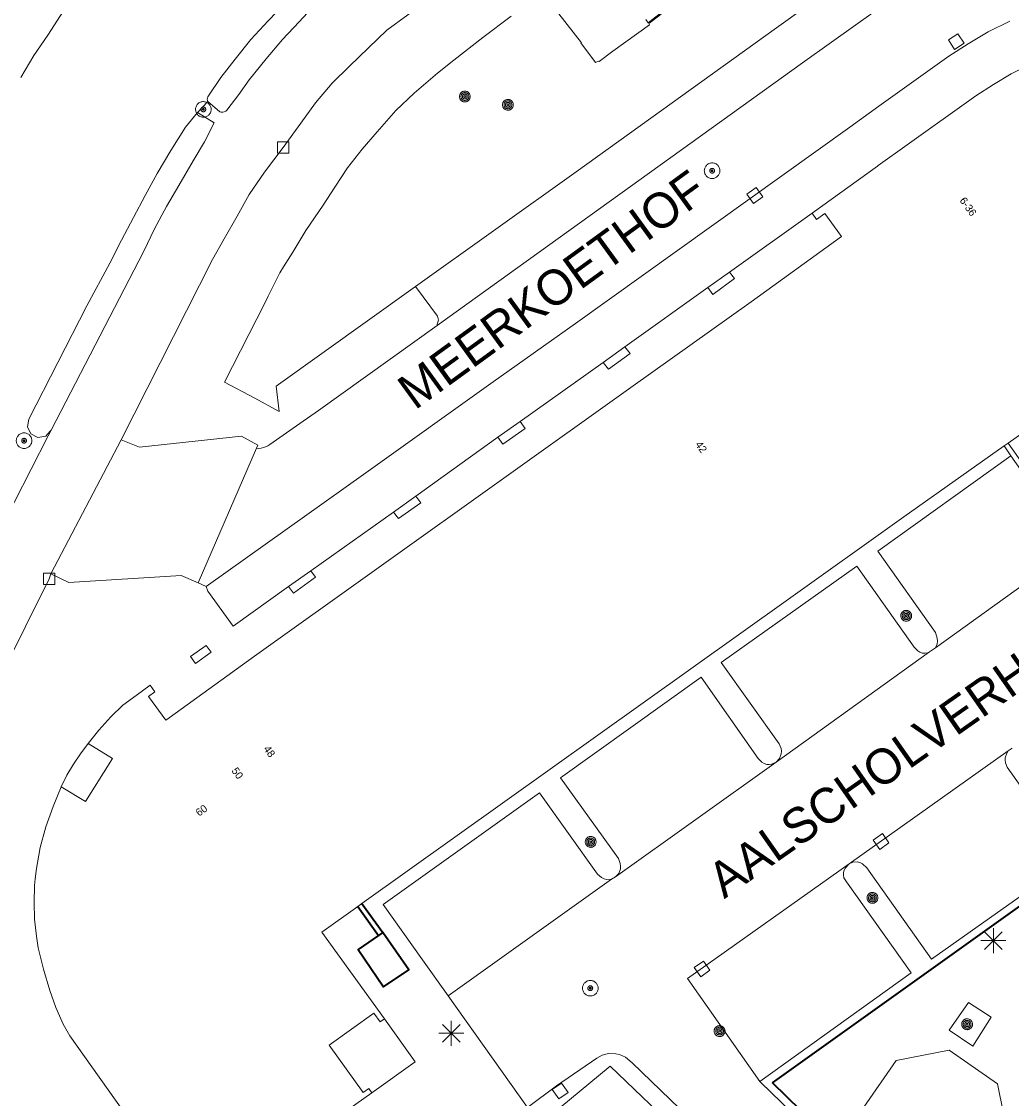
# Model space of a CAD drawing. Header units: metres. Extents: x 135779 to 137489, y 452643 to 455118.
# Tile 470 of 489: x 137131 to 137171, y 454652 to 454694. Entities that reach past the tile are written whole.
import ezdxf
from ezdxf.enums import TextEntityAlignment as Align

# ---------------------------------------------------------------- set-up
doc = ezdxf.new("R2010")
doc.units = ezdxf.units.M
doc.linetypes.add('DGN_Style_4', pattern=[89.853097, 44.898487, -22.449243, 0.056123, -22.449243])
for name, color, linetype, lineweight in [('KTop_GBI_Toegangstrap', 40, 'Continuous', 40), ('KTop_NAR_Huisnummer (t)', 7, 'Continuous', 13), ('KTop_NAR_Huisnummer tijdelijk (t)', 7, 'Continuous', 13), ('KTop_ORL_Weg_Straatnaam (t)', 7, 'Continuous', 13), ('KTop_OTD_Gesloten verharding', 15, 'Continuous', 13), ('KTop_OTD_Open verharding', 15, 'Continuous', 13), ('KTop_OWG_Verkeerseiland_gesloten verharding', 2, 'Continuous', 13), ('KTop_PAL_Lichtmast', 40, 'Continuous', 13), ('KTop_PND_Grondvlaksituatie van BAG-pand [tachy]', 1, 'Continuous', 13), ('KTop_PUT_Inspectie- of rioolput', 15, 'Continuous', 13), ('KTop_PUT_Kolk', 15, 'Continuous', 13), ('KTop_SHD_Hek (l)', 15, 'DGN_Style_4', 40), ('KTop_SHD_Muur', 15, 'Continuous', 13), ('KTop_SHD_Muur (l)', 15, 'Continuous', 40), ('KTop_VGO_Boom', 92, 'Continuous', 13), ('KTop_WGD_Fietspad', 40, 'Continuous', 13), ('KTop_WGD_Parkeervlak', 251, 'Continuous', 13), ('KTop_WGD_Rijbaan_Lokale weg', 251, 'Continuous', 13), ('KTop_WGD_Rijbaan_Lokale weg_verkeersdrempel', 40, 'Continuous', 13), ('KTop_WGD_Voetpad', 251, 'Continuous', 13)]:
    doc.layers.add(name, color=color, linetype=linetype, lineweight=lineweight)
doc.styles.add('Style-ROVU', font='ROVU.shx')
doc.styles.add('Style-ROVUCURSIEF', font='ROVUCURSIEF.shx')

# ---------------------------------------------------------------- blocks, each defined once
blk = doc.blocks.new('PAL_Lichtmast')
at = {"layer": 'KTop_PAL_Lichtmast'}
for p, q in [((0, -0.5), (0, 0.5)), ((-0.354, -0.354), (0.354, 0.354)), ((0.354, -0.354), (-0.354, 0.354)), ((-0.5, 0), (0.5, 0))]:
    blk.add_line(p, q, dxfattribs=at)
blk = doc.blocks.new('PUT_Kolk')
at = {"layer": 'KTop_PUT_Kolk', "flags": 128}
blk.add_lwpolyline([(0.225, -0.225), (0.225, 0.225), (-0.225, 0.225), (-0.225, -0.225), (0.225, -0.225)], dxfattribs=at)
blk = doc.blocks.new('PUT_Inspectie-_of_rioolput')
at = {"layer": 'KTop_PUT_Inspectie- of rioolput', "flags": 128}
for points in [[(0.31, 0), (0.308, 0.032), (0.303, 0.064), (0.294, 0.095), (0.283, 0.126), (0.268, 0.155), (0.25, 0.182), (0.23, 0.207), (0.207, 0.23), (0.182, 0.25), (0.154, 0.268), (0.126, 0.283), (0.095, 0.294), (0.064, 0.303), (0.032, 0.308), (0, 0.309), (-0.032, 0.308), (-0.064, 0.303), (-0.096, 0.294), (-0.126, 0.283), (-0.155, 0.268), (-0.182, 0.25), (-0.207, 0.23), (-0.23, 0.207), (-0.25, 0.182), (-0.268, 0.154), (-0.283, 0.126), (-0.294, 0.095), (-0.303, 0.064), (-0.308, 0.032), (-0.309, 0), (-0.308, -0.032), (-0.303, -0.064), (-0.294, -0.096), (-0.283, -0.126), (-0.268, -0.155), (-0.25, -0.182), (-0.23, -0.207), (-0.207, -0.23), (-0.182, -0.25), (-0.155, -0.268), (-0.126, -0.283), (-0.096, -0.294), (-0.064, -0.303), (-0.032, -0.308), (0, -0.309), (0.032, -0.308), (0.064, -0.303), (0.095, -0.294), (0.126, -0.283), (0.155, -0.268), (0.182, -0.25), (0.207, -0.23), (0.23, -0.207), (0.25, -0.182), (0.268, -0.155), (0.283, -0.126), (0.294, -0.096), (0.303, -0.064), (0.308, -0.032), (0.31, 0)], [(0.095, 0), (0.094, 0.009), (0.092, 0.019), (0.09, 0.029), (0.086, 0.038), (0.082, 0.047), (0.076, 0.055), (0.07, 0.063), (0.063, 0.07), (0.055, 0.076), (0.047, 0.082), (0.038, 0.086), (0.029, 0.09), (0.019, 0.092), (0.009, 0.094), (0, 0.094), (-0.01, 0.094), (-0.02, 0.092), (-0.029, 0.09), (-0.039, 0.086), (-0.048, 0.082), (-0.056, 0.076), (-0.064, 0.07), (-0.071, 0.063), (-0.077, 0.055), (-0.082, 0.047), (-0.087, 0.038), (-0.09, 0.029), (-0.093, 0.019), (-0.094, 0.009), (-0.095, 0), (-0.094, -0.01), (-0.093, -0.02), (-0.09, -0.029), (-0.087, -0.039), (-0.082, -0.048), (-0.077, -0.056), (-0.071, -0.064), (-0.064, -0.071), (-0.056, -0.077), (-0.047, -0.082), (-0.039, -0.087), (-0.029, -0.09), (-0.02, -0.093), (-0.01, -0.094), (0, -0.095), (0.009, -0.094), (0.019, -0.093), (0.029, -0.09), (0.038, -0.087), (0.047, -0.082), (0.055, -0.077), (0.063, -0.071), (0.07, -0.064), (0.076, -0.056), (0.082, -0.047), (0.086, -0.039), (0.09, -0.029), (0.092, -0.02), (0.094, -0.01), (0.095, 0)], [(0.035, 0), (0.034, 0.003), (0.034, 0.007), (0.033, 0.01), (0.031, 0.014), (0.03, 0.017), (0.028, 0.02), (0.026, 0.023), (0.023, 0.026), (0.02, 0.028), (0.017, 0.03), (0.014, 0.031), (0.01, 0.033), (0.007, 0.034), (0.003, 0.034), (0, 0.034), (-0.004, 0.034), (-0.007, 0.034), (-0.011, 0.033), (-0.014, 0.031), (-0.018, 0.03), (-0.021, 0.028), (-0.023, 0.026), (-0.026, 0.023), (-0.028, 0.02), (-0.03, 0.017), (-0.032, 0.014), (-0.033, 0.01), (-0.034, 0.007), (-0.035, 0.003), (-0.035, 0), (-0.035, -0.004), (-0.034, -0.007), (-0.033, -0.011), (-0.032, -0.014), (-0.03, -0.018), (-0.028, -0.021), (-0.026, -0.023), (-0.023, -0.026), (-0.021, -0.028), (-0.017, -0.03), (-0.014, -0.032), (-0.011, -0.033), (-0.007, -0.034), (-0.004, -0.035), (0, -0.035), (0.003, -0.035), (0.007, -0.034), (0.01, -0.033), (0.014, -0.032), (0.017, -0.03), (0.02, -0.028), (0.023, -0.026), (0.026, -0.023), (0.028, -0.021), (0.03, -0.017), (0.031, -0.014), (0.033, -0.011), (0.034, -0.007), (0.034, -0.004), (0.035, 0)], [(0.01, 0.02), (0.007, 0.02), (0.005, 0.021), (0.003, 0.022), (0.001, 0.022), (-0.001, 0.022), (-0.004, 0.022), (-0.006, 0.021), (-0.008, 0.02), (-0.01, 0.019), (-0.012, 0.018), (-0.014, 0.017), (-0.016, 0.015), (-0.017, 0.013), (-0.019, 0.012), (-0.02, 0.009), (-0.021, 0.007), (-0.022, 0.005), (-0.022, 0.003), (-0.022, 0.001), (-0.022, -0.001), (-0.022, -0.004), (-0.022, -0.006), (-0.021, -0.008), (-0.02, -0.01), (-0.019, -0.012), (-0.017, -0.014), (-0.016, -0.016), (-0.014, -0.017), (-0.012, -0.019), (-0.01, -0.02), (-0.008, -0.021), (-0.006, -0.022), (-0.003, -0.022), (-0.001, -0.022), (0.001, -0.022), (0.003, -0.022), (0.005, -0.022), (0.008, -0.021), (0.01, -0.02), (0.012, -0.019), (0.014, -0.017), (0.015, -0.016), (0.017, -0.014), (0.018, -0.012), (0.02, -0.01), (0.02, -0.008), (0.021, -0.006), (0.022, -0.003), (0.022, -0.001), (0.022, 0.001), (0.022, 0.003), (0.021, 0.005), (0.02, 0.008), (0.019, 0.01), (0.018, 0.012), (0.017, 0.014), (0.015, 0.015), (0.013, 0.017), (0.012, 0.018), (0.01, 0.02)]]:
    blk.add_lwpolyline(points, dxfattribs=at)
blk = doc.blocks.new('VGO_Boom')
at = {"layer": 'KTop_VGO_Boom', "flags": 128}
for points in [[(0.215, 0), (0.214, 0.022), (0.21, 0.045), (0.204, 0.066), (0.196, 0.087), (0.186, 0.108), (0.174, 0.126), (0.16, 0.144), (0.144, 0.16), (0.126, 0.174), (0.107, 0.186), (0.087, 0.196), (0.066, 0.204), (0.045, 0.21), (0.022, 0.214), (-0.001, 0.215), (-0.023, 0.214), (-0.045, 0.21), (-0.067, 0.204), (-0.088, 0.196), (-0.108, 0.186), (-0.127, 0.174), (-0.144, 0.16), (-0.16, 0.144), (-0.174, 0.126), (-0.187, 0.107), (-0.197, 0.087), (-0.205, 0.066), (-0.211, 0.045), (-0.214, 0.022), (-0.215, -0.001), (-0.214, -0.023), (-0.211, -0.045), (-0.205, -0.067), (-0.197, -0.088), (-0.187, -0.108), (-0.174, -0.127), (-0.16, -0.144), (-0.144, -0.16), (-0.127, -0.174), (-0.108, -0.187), (-0.088, -0.197), (-0.067, -0.205), (-0.045, -0.211), (-0.023, -0.214), (0, -0.215), (0.022, -0.214), (0.045, -0.211), (0.066, -0.205), (0.087, -0.197), (0.108, -0.187), (0.126, -0.174), (0.144, -0.16), (0.16, -0.144), (0.174, -0.127), (0.186, -0.108), (0.196, -0.088), (0.204, -0.067), (0.21, -0.045), (0.214, -0.023), (0.215, -0.001)], [(0.155, 0), (0.154, 0.016), (0.152, 0.032), (0.147, 0.048), (0.142, 0.063), (0.134, 0.078), (0.125, 0.091), (0.115, 0.104), (0.104, 0.115), (0.091, 0.125), (0.077, 0.134), (0.063, 0.142), (0.048, 0.147), (0.032, 0.152), (0.016, 0.154), (-0.001, 0.155), (-0.017, 0.154), (-0.033, 0.152), (-0.048, 0.147), (-0.064, 0.142), (-0.078, 0.134), (-0.092, 0.125), (-0.104, 0.115), (-0.116, 0.104), (-0.126, 0.091), (-0.135, 0.077), (-0.142, 0.063), (-0.148, 0.048), (-0.152, 0.032), (-0.155, 0.016), (-0.155, -0.001), (-0.155, -0.017), (-0.152, -0.033), (-0.148, -0.048), (-0.142, -0.064), (-0.135, -0.078), (-0.126, -0.092), (-0.116, -0.104), (-0.104, -0.116), (-0.092, -0.126), (-0.078, -0.135), (-0.064, -0.142), (-0.048, -0.148), (-0.033, -0.152), (-0.017, -0.155), (0, -0.155), (0.016, -0.155), (0.032, -0.152), (0.048, -0.148), (0.063, -0.142), (0.078, -0.135), (0.091, -0.126), (0.104, -0.116), (0.115, -0.104), (0.125, -0.092), (0.134, -0.078), (0.142, -0.064), (0.147, -0.048), (0.152, -0.033), (0.154, -0.017), (0.155, -0.001)], [(0.095, 0), (0.094, 0.01), (0.093, 0.02), (0.09, 0.029), (0.087, 0.039), (0.082, 0.048), (0.077, 0.056), (0.071, 0.064), (0.064, 0.071), (0.056, 0.077), (0.047, 0.082), (0.039, 0.087), (0.029, 0.09), (0.02, 0.093), (0.01, 0.094), (-0.001, 0.095), (-0.01, 0.094), (-0.02, 0.093), (-0.03, 0.09), (-0.039, 0.087), (-0.048, 0.082), (-0.056, 0.077), (-0.064, 0.071), (-0.071, 0.064), (-0.077, 0.056), (-0.083, 0.047), (-0.087, 0.039), (-0.091, 0.029), (-0.093, 0.02), (-0.095, 0.01), (-0.095, -0.001), (-0.095, -0.01), (-0.093, -0.02), (-0.091, -0.03), (-0.087, -0.039), (-0.083, -0.048), (-0.077, -0.056), (-0.071, -0.064), (-0.064, -0.071), (-0.056, -0.077), (-0.048, -0.083), (-0.039, -0.087), (-0.03, -0.091), (-0.02, -0.093), (-0.01, -0.095), (0, -0.095), (0.01, -0.095), (0.02, -0.093), (0.029, -0.091), (0.039, -0.087), (0.048, -0.083), (0.056, -0.077), (0.064, -0.071), (0.071, -0.064), (0.077, -0.056), (0.082, -0.048), (0.087, -0.039), (0.09, -0.03), (0.093, -0.02), (0.094, -0.01), (0.095, -0.001)], [(0.035, 0), (0.035, 0.004), (0.034, 0.007), (0.033, 0.011), (0.032, 0.014), (0.03, 0.018), (0.028, 0.021), (0.026, 0.023), (0.023, 0.026), (0.021, 0.028), (0.017, 0.03), (0.014, 0.032), (0.011, 0.033), (0.007, 0.034), (0.004, 0.035), (-0.001, 0.035), (-0.004, 0.035), (-0.008, 0.034), (-0.011, 0.033), (-0.015, 0.032), (-0.018, 0.03), (-0.021, 0.028), (-0.024, 0.026), (-0.027, 0.023), (-0.029, 0.021), (-0.031, 0.017), (-0.032, 0.014), (-0.034, 0.011), (-0.035, 0.007), (-0.035, 0.004), (-0.035, -0.001), (-0.035, -0.004), (-0.035, -0.008), (-0.034, -0.011), (-0.032, -0.015), (-0.031, -0.018), (-0.029, -0.021), (-0.027, -0.024), (-0.024, -0.027), (-0.021, -0.029), (-0.018, -0.031), (-0.015, -0.032), (-0.011, -0.034), (-0.008, -0.035), (-0.004, -0.035), (0, -0.035), (0.004, -0.035), (0.007, -0.035), (0.011, -0.034), (0.014, -0.032), (0.018, -0.031), (0.021, -0.029), (0.023, -0.027), (0.026, -0.024), (0.028, -0.021), (0.03, -0.018), (0.032, -0.015), (0.033, -0.011), (0.034, -0.008), (0.035, -0.004), (0.035, 0)]]:
    blk.add_lwpolyline(points, dxfattribs=at)

msp = doc.modelspace()

# ---------------------------------------------------------------- linework, layer by layer
at = {"layer": 'KTop_GBI_Toegangstrap', "flags": 128}
for points in [[(137145.479, 454658.03), (137144.669, 454657.479), (137145.681, 454655.991), (137146.681, 454656.671), (137145.657, 454658.151)], [(137145.657, 454658.151), (137145.479, 454658.03)]]:
    msp.add_lwpolyline(points, dxfattribs=at)
at = {"layer": 'KTop_OTD_Gesloten verharding', "flags": 128}
msp.add_lwpolyline([(137166.877, 454647.684), (137169.245, 454648.011), (137170.529, 454649.85), (137170.068, 454652.142), (137168.154, 454653.481), (137166.045, 454653.071), (137164.762, 454651.22), (137165.132, 454648.871), (137166.877, 454647.684)], dxfattribs=at)
at = {"layer": 'KTop_OTD_Open verharding', "flags": 128}
msp.add_lwpolyline([(137169.816, 454654.796), (137168.909, 454655.37), (137168.153, 454654.282), (137169.082, 454653.637), (137169.816, 454654.796)], dxfattribs=at)
at = {"layer": 'KTop_OWG_Verkeerseiland_gesloten verharding', "flags": 128}
msp.add_lwpolyline([(137141.095, 454694.36), (137140.415, 454693.61), (137139.791, 454692.836), (137139.223, 454692.104), (137138.731, 454691.372), (137138.705, 454691.332), (137138.688, 454691.288), (137138.682, 454691.24), (137138.686, 454691.193), (137138.7, 454691.147), (137139.174, 454690.738), (137139.235, 454690.73), (137139.295, 454690.733), (137139.355, 454690.746), (137139.411, 454690.77), (137139.462, 454690.803), (137139.932, 454691.428), (137140.348, 454692.007), (137141.024, 454692.842), (137141.663, 454693.614), (137142.336, 454694.309), (137143.011, 454695.038)], dxfattribs=at)
at = {"layer": 'KTop_PND_Grondvlaksituatie van BAG-pand [tachy]', "flags": 128}
for points in [[(137171.35, 454692.622), (137170.614, 454692.248), (137169.903, 454691.83), (137169.211, 454691.381), (137166.481, 454689.431), (137165.333, 454688.605), (137165.298, 454688.58), (137162.701, 454686.721)], [(137162.701, 454686.721), (137162.881, 454686.461), (137163.211, 454686.701), (137163.871, 454685.791), (137160.281, 454683.201), (137155.508, 454679.8), (137140.555, 454669.126), (137137.167, 454666.68), (137137.031, 454666.581), (137136.341, 454667.521), (137136.601, 454667.711), (137136.411, 454667.971), (137135.851, 454667.571), (137135.325, 454667.175), (137134.85, 454666.718), (137134.379, 454666.184), (137133.951, 454665.661)], [(137158.562, 454683.763), (137158.759, 454683.491), (137159.619, 454684.121), (137159.424, 454684.373)], [(137159.424, 454684.373), (137158.562, 454683.763)], [(137154.401, 454680.791), (137154.611, 454680.521), (137155.475, 454681.152), (137155.271, 454681.415)], [(137155.271, 454681.415), (137154.401, 454680.791)], [(137170.49, 454677.588), (137172.311, 454678.871)], [(137150.221, 454677.821), (137150.421, 454677.551), (137151.311, 454678.171), (137151.111, 454678.441)], [(137151.111, 454678.441), (137150.221, 454677.821)], [(137144.823, 454659.306), (137161.668, 454671.323), (137166.351, 454674.663), (137170.327, 454677.473)], [(137170.49, 454677.588), (137170.327, 454677.473)], [(137146.961, 454675.481), (137146.071, 454674.851)], [(137146.071, 454674.851), (137146.271, 454674.591), (137147.161, 454675.221), (137146.961, 454675.481)], [(137142.791, 454672.521), (137141.911, 454671.891)], [(137141.911, 454671.891), (137142.101, 454671.631), (137142.981, 454672.261), (137142.791, 454672.521)], [(137138.631, 454669.551), (137138.011, 454669.111), (137138.211, 454668.841), (137138.831, 454669.281), (137138.631, 454669.551)], [(137133.951, 454665.661), (137134.911, 454665.061), (137133.841, 454663.351), (137132.881, 454663.941)], [(137132.881, 454663.941), (137132.553, 454663.155), (137132.273, 454662.35), (137132.049, 454661.528), (137131.891, 454660.691), (137131.846, 454660.281), (137131.818, 454660.023), (137131.798, 454659.351), (137131.824, 454658.68), (137131.891, 454658.011), (137131.963, 454657.549), (137132.172, 454656.694), (137132.433, 454655.853), (137132.67, 454655.175), (137132.952, 454654.514), (137133.216, 454654.054), (137138.311, 454646.891), (137145.221, 454651.791)], [(137144.66, 454659.19), (137144.823, 454659.306)], [(137145.721, 454654.721), (137143.231, 454658.171), (137144.66, 454659.19)], [(137145.221, 454651.791), (137145.101, 454651.961), (137144.871, 454651.801), (137143.521, 454653.681), (137145.301, 454654.951), (137145.551, 454654.601), (137145.721, 454654.721)]]:
    msp.add_lwpolyline(points, dxfattribs=at)
at = {"layer": 'KTop_SHD_Hek (l)', "flags": 128}
msp.add_lwpolyline([(137173.695, 454640.753), (137173.316, 454640.417), (137161.13, 454652.18), (137171.328, 454659.46)], dxfattribs=at)
at = {"layer": 'KTop_SHD_Muur', "flags": 128}
for points in [[(137170.327, 454677.473), (137170.601, 454677.085)], [(137176.55, 454669.414), (137175.961, 454669.831), (137170.49, 454677.588)], [(137170.601, 454677.085), (137173.163, 454673.456)]]:
    msp.add_lwpolyline(points, dxfattribs=at)
at = {"layer": 'KTop_SHD_Muur (l)', "flags": 128}
for points in [[(137144.823, 454659.306), (137145.657, 454658.151)], [(137144.66, 454659.19), (137145.479, 454658.03)]]:
    msp.add_lwpolyline(points, dxfattribs=at)
at = {"layer": 'KTop_WGD_Fietspad', "flags": 128}
for points in [[(137159.599, 454707.697), (137150.186, 454700.654), (137148.274, 454699.212), (137146.121, 454697.588), (137144.557, 454696.351), (137143.791, 454695.653), (137143.011, 454695.038), (137142.336, 454694.309), (137141.663, 454693.614), (137141.024, 454692.842), (137140.348, 454692.007), (137139.932, 454691.428), (137139.462, 454690.803), (137139.411, 454690.77), (137139.355, 454690.746), (137139.295, 454690.733), (137139.235, 454690.73), (137139.174, 454690.738), (137138.7, 454691.147)], [(137135.256, 454677.718), (137138.89, 454684.874), (137139.357, 454685.693), (137139.872, 454686.593), (137140.348, 454687.462), (137140.949, 454688.352), (137141.696, 454689.319), (137142.39, 454690.294), (137142.983, 454691.093), (137143.646, 454691.876), (137144.335, 454692.553), (137145.089, 454693.288), (137145.816, 454693.982), (137146.648, 454694.591), (137148.208, 454695.795), (137150.134, 454697.234), (137152.409, 454698.933), (137161.794, 454706.118)], [(137132.478, 454678.099), (137136.159, 454685.209), (137136.584, 454686.091), (137137.062, 454686.983), (137137.554, 454687.821), (137138.114, 454688.79), (137138.564, 454689.545), (137138.96, 454690.311), (137138.289, 454690.721)], [(137124.518, 454659.775), (137124.607, 454659.894), (137126.285, 454661.681), (137126.891, 454662.459), (137126.983, 454662.569), (137127.515, 454663.208), (137128.115, 454664.107), (137128.574, 454664.909), (137129.035, 454665.764), (137129.551, 454666.56), (137130.524, 454668.416), (137132.401, 454672.198), (137132.472, 454672.401)]]:
    msp.add_lwpolyline(points, dxfattribs=at)
at = {"layer": 'KTop_WGD_Parkeervlak', "flags": 128}
msp.add_lwpolyline([(137146.948, 454683.801), (137153.33, 454688.353), (137161.294, 454694.072), (137162.454, 454694.905), (137166.671, 454697.941), (137168.191, 454697.211), (137168.294, 454697.17), (137168.404, 454697.152), (137168.515, 454697.158), (137168.621, 454697.191)], dxfattribs=at)
at = {"layer": 'KTop_WGD_Rijbaan_Lokale weg', "flags": 128}
for points in [[(137131.269, 454692.104), (137131.786, 454692.984), (137132.343, 454693.781), (137132.973, 454694.757), (137133.748, 454695.749), (137134.438, 454696.53), (137135.031, 454697.315), (137135.697, 454698.07), (137136.375, 454698.805), (137136.95, 454699.577), (137137.715, 454700.202), (137138.474, 454700.891), (137139.202, 454701.596), (137139.983, 454702.227), (137140.66, 454702.782), (137140.755, 454702.86), (137143.071, 454704.618), (137143.142, 454704.67), (137145.824, 454706.609), (137148.279, 454708.507)], [(137138.7, 454691.147), (137138.686, 454691.193), (137138.682, 454691.24), (137138.688, 454691.288), (137138.705, 454691.332), (137138.731, 454691.372), (137139.223, 454692.104), (137139.791, 454692.836), (137140.415, 454693.61), (137141.095, 454694.36), (137141.774, 454695.061), (137142.526, 454695.747), (137143.206, 454696.437), (137144.028, 454697.068), (137144.795, 454697.695), (137145.599, 454698.29), (137146.374, 454698.887), (137147.66, 454699.865), (137158.757, 454708.296)], [(137147.805, 454682.259), (137162.321, 454692.682), (137163.479, 454693.512), (137168.621, 454697.191)], [(137170.551, 454694.347), (137169.701, 454693.915), (137168.904, 454693.447), (137168.141, 454692.952), (137165.355, 454690.961), (137164.202, 454690.136), (137153.302, 454682.341), (137150.032, 454680.021), (137144.98, 454676.41), (137138.635, 454671.897)], [(137138.7, 454691.147), (137138.289, 454690.721)], [(137138.289, 454690.721), (137137.814, 454690.139), (137137.238, 454689.209), (137136.695, 454688.288), (137136.209, 454687.425), (137135.748, 454686.542), (137135.273, 454685.64), (137134.81, 454684.737), (137133.893, 454683.04), (137131.599, 454678.544), (137131.539, 454678.237), (137131.677, 454677.956), (137131.956, 454677.814), (137132.265, 454677.869), (137132.44, 454678.058), (137132.478, 454678.099)], [(137147.805, 454682.259), (137143.094, 454678.877), (137142.354, 454678.36), (137141.164, 454677.529), (137141.082, 454677.482), (137140.997, 454677.442), (137140.908, 454677.411), (137140.817, 454677.387), (137140.724, 454677.372), (137140.639, 454677.386)], [(137132.478, 454678.099), (137132.363, 454677.875), (137128.298, 454669.936)], [(137140.639, 454677.386), (137138.317, 454672.035)], [(137167.6, 454669.463), (137173.163, 454673.456)], [(137138.317, 454672.035), (137138.635, 454671.897)], [(137161.271, 454664.921), (137167.372, 454669.299)], [(137167.6, 454669.463), (137167.372, 454669.299)], [(137170.495, 454665.364), (137164.171, 454660.881)], [(137170.495, 454665.364), (137170.653, 454665.476)], [(137154.901, 454660.361), (137161.271, 454664.921)], [(137164.171, 454660.881), (137157.749, 454656.329), (137160.628, 454652.234)], [(137148.252, 454655.637), (137154.731, 454660.275)], [(137154.901, 454660.361), (137154.731, 454660.275)], [(137148.252, 454655.637), (137151.401, 454651.201), (137152.551, 454652.061), (137154.151, 454653.171), (137154.371, 454653.287), (137154.611, 454653.351), (137154.907, 454653.343), (137155.052, 454653.311), (137155.295, 454653.207), (137155.561, 454652.981), (137158.573, 454650.065), (137164.971, 454643.871), (137168.065, 454640.891)], [(137170.163, 454643.011), (137160.652, 454652.211), (137160.628, 454652.234)]]:
    msp.add_lwpolyline(points, dxfattribs=at)
at = {"layer": 'KTop_WGD_Rijbaan_Lokale weg_verkeersdrempel', "flags": 128}
for points in [[(137132.472, 454672.401), (137135.256, 454677.718)], [(137140.639, 454677.386), (137140.692, 454677.506), (137140.038, 454677.857), (137135.988, 454677.421), (137135.256, 454677.718)], [(137132.472, 454672.401), (137133.178, 454672.048), (137137.646, 454672.335), (137138.317, 454672.035)]]:
    msp.add_lwpolyline(points, dxfattribs=at)
at = {"layer": 'KTop_WGD_Voetpad', "flags": 128}
for points in [[(137156.715, 454694.619), (137156.222, 454694.243), (137156.251, 454694.201), (137154.783, 454693.146), (137154.244, 454692.734), (137154.215, 454692.75), (137154.098, 454692.703), (137153.511, 454693.48), (137153.542, 454693.487), (137151.976, 454695.488)], [(137150.75, 454694.539), (137149.624, 454693.692), (137148.473, 454692.792), (137147.818, 454692.276), (137146.901, 454691.484), (137146.169, 454690.796), (137145.43, 454689.947), (137144.836, 454689.264), (137144.246, 454688.521), (137143.748, 454687.749), (137143.287, 454687.041), (137142.597, 454686.031), (137142.076, 454685.175), (137141.707, 454684.587), (137141.561, 454684.354), (137141.105, 454683.421), (137140.961, 454683.14), (137139.362, 454680.01), (137140.569, 454679.377), (137141.538, 454678.838), (137141.411, 454679.851), (137146.948, 454683.801)], [(137156.104, 454694.412), (137156.198, 454694.277), (137156.681, 454694.665)], [(137159.424, 454684.373), (137162.701, 454686.721)], [(137146.948, 454683.801), (137147.818, 454682.628), (137147.859, 454682.463), (137147.817, 454682.304), (137147.805, 454682.259)], [(137155.271, 454681.415), (137158.562, 454683.763)], [(137151.111, 454678.441), (137154.401, 454680.791)], [(137146.961, 454675.481), (137150.221, 454677.821)], [(137170.601, 454677.085), (137165.311, 454673.301), (137167.601, 454670.061), (137167.677, 454669.842), (137167.686, 454669.726), (137167.671, 454669.611), (137167.6, 454669.463)], [(137142.791, 454672.521), (137146.071, 454674.851)], [(137167.372, 454669.299), (137167.291, 454669.261), (137167.187, 454669.244), (137167.081, 454669.251), (137166.985, 454669.283), (137166.902, 454669.34), (137166.761, 454669.481), (137164.481, 454672.701), (137159.091, 454668.871), (137161.401, 454665.651), (137161.476, 454665.458), (137161.489, 454665.355), (137161.481, 454665.251), (137161.408, 454665.066), (137161.271, 454664.921)], [(137138.635, 454671.897), (137138.701, 454671.711), (137139.702, 454670.315), (137141.911, 454671.891)], [(137161.271, 454664.921), (137161.095, 454664.839), (137160.998, 454664.824), (137160.901, 454664.831), (137160.801, 454664.863), (137160.713, 454664.919), (137160.561, 454665.061), (137158.291, 454668.291), (137152.711, 454664.301), (137155.011, 454661.091), (137155.085, 454660.893), (137155.099, 454660.787), (137155.091, 454660.681), (137155.026, 454660.503), (137154.901, 454660.361)], [(137132.881, 454663.941), (137133.107, 454664.396), (137133.364, 454664.834), (137133.646, 454665.255), (137133.951, 454665.661)], [(137178.737, 454665.52), (137177.638, 454663.964), (137171.388, 454659.503), (137171.328, 454659.46), (137161.13, 454652.18), (137173.316, 454640.417), (137173.695, 454640.753), (137174.711, 454641.168), (137175.415, 454641.427), (137175.751, 454641.551)], [(137164.171, 454660.881), (137164.323, 454660.952), (137164.491, 454660.961), (137164.601, 454660.933), (137164.702, 454660.88), (137164.874, 454660.72), (137167.442, 454657.094), (137173.052, 454661.048), (137170.446, 454664.722), (137170.384, 454664.893), (137170.367, 454664.991), (137170.371, 454665.091), (137170.436, 454665.281), (137170.495, 454665.364)], [(137154.731, 454660.275), (137154.541, 454660.261), (137154.438, 454660.287), (137154.345, 454660.338), (137154.181, 454660.471), (137151.881, 454663.701), (137145.671, 454659.271), (137147.233, 454657.071), (137148.252, 454655.637)], [(137160.628, 454652.234), (137166.643, 454656.549), (137164.071, 454660.164), (137163.966, 454660.327), (137163.947, 454660.428), (137163.951, 454660.531), (137163.978, 454660.633), (137164.026, 454660.728), (137164.171, 454660.881)], [(137144.823, 454659.306), (137145.657, 454658.151)], [(137145.479, 454658.03), (137144.66, 454659.19)], [(137145.721, 454654.721), (137146.931, 454653.021), (137145.221, 454651.791)], [(137149.011, 454648.171), (137151.911, 454650.56), (137154.681, 454652.841), (137157.524, 454650.118)]]:
    msp.add_lwpolyline(points, dxfattribs=at)

# ---------------------------------------------------------------- block references
at = {"layer": 'KTop_PAL_Lichtmast'}
for p in [(137169.903, 454657.833), (137148.373, 454654.153)]:
    msp.add_blockref('PAL_Lichtmast', p, dxfattribs=at)
at = {"layer": 'KTop_PUT_Inspectie- of rioolput'}
for p, rotation in [((137138.524, 454690.838), 136.0266961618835), ((137158.732, 454688.403), 125.6796804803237), ((137131.403, 454677.684), 44.79012628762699), ((137153.894, 454655.943), 284.9314171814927)]:
    msp.add_blockref('PUT_Inspectie-_of_rioolput', p, dxfattribs=dict(at, rotation=rotation))
at = {"layer": 'KTop_PUT_Kolk'}
for p, rotation in [((137168.432, 454693.528), 302.9736891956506), ((137160.427, 454687.417), 125.5699850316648), ((137165.444, 454661.766), 125.332323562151), ((137158.331, 454656.706), 125.329527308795), ((137152.697, 454651.862), 124.7509792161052)]:
    msp.add_blockref('PUT_Kolk', p, dxfattribs=dict(at, rotation=rotation))
for p in [(137141.696, 454689.319), (137132.401, 454672.198)]:
    msp.add_blockref('PUT_Kolk', p, dxfattribs=at)
at = {"layer": 'KTop_VGO_Boom'}
for p in [(137148.911, 454691.349), (137150.621, 454691.02), (137166.441, 454670.732), (137153.91, 454661.751), (137165.1, 454659.531), (137168.86, 454654.511), (137159.03, 454654.241)]:
    msp.add_blockref('VGO_Boom', p, dxfattribs=at)

# ---------------------------------------------------------------- texts
at = {"layer": 'KTop_NAR_Huisnummer (t)', "style": 'Style-ROVU'}
msp.add_text('60', height=0.3, rotation=35.6, dxfattribs=at).set_placement((137138.631, 454663.133), align=Align.MIDDLE_RIGHT)
at = {"layer": 'KTop_NAR_Huisnummer tijdelijk (t)', "style": 'Style-ROVUCURSIEF'}
for s, rotation, p in [('6-36', 305.6, (137168.667, 454687.305)), ('42', 305.5, (137158.17, 454677.612)), ('48', 305.6, (137141.019, 454665.527)), ('50', 305.6, (137139.749, 454664.662))]:
    msp.add_text(s, height=0.3, rotation=rotation, dxfattribs=at).set_placement(p, align=Align.MIDDLE_LEFT)
at = {"layer": 'KTop_ORL_Weg_Straatnaam (t)', "style": 'Style-ROVU'}
for s, rotation, p in [('MEERKOETHOF', 36.0105, (137146.928, 454678.873)), ('AALSCHOLVERHOF', 35.0249, (137159.214, 454659.473))]:
    msp.add_text(s, height=1.4, rotation=rotation, dxfattribs=at).set_placement(p)

doc.saveas('drawing.dxf')
